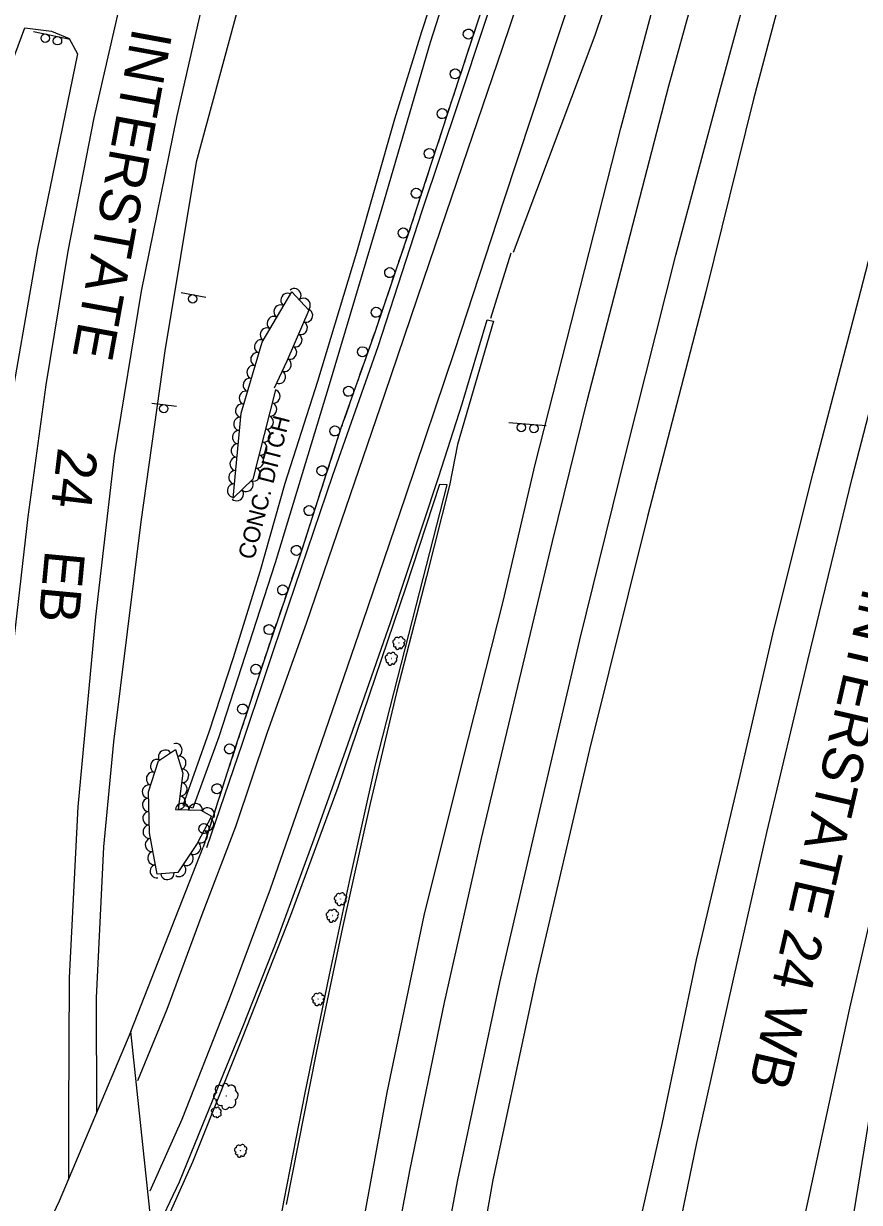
# Model space of a CAD drawing. Extents: x 1722896 to 1754269, y 648279 to 666297.
# Drawn here: x 1753508.8 to 1753758.5, y 654060.3 to 654412.3 of the extents above; entities that cross this region are included whole.
import ezdxf

# ---------------------------------------------------------------- set-up
doc = ezdxf.new("R2010")
doc.units = 0
for name, color, linetype in [('DESIGN - CENTERLINE - Proposed', 7, 'Continuous'), ('DESIGN - PUBLIC HEARING - Shapes', 7, 'Continuous'), ('DESIGN - SCRATCH - User 1', 7, 'Continuous'), ('DESIGN - SHEET - Linework', 7, 'Continuous'), ('SURVEY - CENTERLINE - Preliminary Text', 7, 'Continuous'), ('SURVEY - CONTOURS - Intermediate with optional Text', 7, 'Continuous'), ('SURVEY - VEGETATION - Features with Text', 7, 'Continuous')]:
    doc.layers.add(name, color=color, linetype=linetype)

msp = doc.modelspace()

# ---------------------------------------------------------------- linework, layer by layer
at = {"layer": 'DESIGN - CENTERLINE - Proposed'}
for points in [[(1753646.22, 654456.37), (1753630.28, 654406.65), (1753615.8, 654357.22), (1753600.09, 654304.39), (1753583.98, 654251.31), (1753567.18, 654199.37), (1753559.4, 654178.09)], [(1753559.4, 654178.09), (1753556.48, 654178.93), (1753564.23, 654200.79), (1753571.53, 654223.02), (1753579.52, 654248.7), (1753586.92, 654275.06), (1753596.69, 654305.55), (1753608.36, 654344.03), (1753619.67, 654383.87), (1753627.77, 654409.9), (1753636.68, 654437.31)], [(1753540.82, 654111.35), (1753562.5, 654166.43)], [(1753464.95, 653902.78), (1753483.15, 653928.85), (1753498.79, 653954.68), (1753514.95, 653982.6), (1753534.43, 654019.83), (1753547.47, 654048.62), (1753540.82, 654111.35), (1753519.46, 654060.75), (1753505.03, 654030.22), (1753482.96, 653989.63), (1753462.7, 653956.34), (1753464.95, 653902.78)]]:
    msp.add_lwpolyline(points, dxfattribs=at)
at = {"layer": 'DESIGN - PUBLIC HEARING - Shapes'}
for p, q in [((1753511.78, 654409.93), (1753522.74, 654407.61)), ((1753555.84, 654332.04), (1753563.21, 654330.6)), ((1753547.09, 654298.99), (1753554.53, 654298.11)), ((1753653.76, 654293.18), (1753664.93, 654292.33))]:
    msp.add_line(p, q, dxfattribs=at)
for centre in [(1753515.27, 654407.94), (1753518.94, 654407.16), (1753559.31, 654330.11), (1753550.69, 654297.33), (1753657.48, 654291.67), (1753661.22, 654291.39)]:
    msp.add_circle(centre, 1.25, dxfattribs=at)
at = {"layer": 'DESIGN - SCRATCH - User 1'}
for points in [[(1753648.61, 654425.56), (1753636.92, 654390.04), (1753624.67, 654352.46), (1753613.78, 654320.38), (1753603.6, 654291.49), (1753591.59, 654254.25), (1753582.34, 654227.35), (1753572.55, 654197.69), (1753562.5, 654166.43)], [(1753643.77, 654410.85), (1753642.33, 654406.48)], [(1753641.83, 654404.96), (1753641.09, 654402.73)], [(1753641.09, 654402.73), (1753640.36, 654400.49)], [(1753639.86, 654398.97), (1753638.42, 654394.6)], [(1753637.19, 654390.85), (1753636.92, 654390.04), (1753636.46, 654388.62)], [(1753637.92, 654393.08), (1753637.19, 654390.85)], [(1753635.96, 654387.1), (1753634.54, 654382.72)], [(1753634.04, 654381.2), (1753633.31, 654378.97)], [(1753633.31, 654378.97), (1753632.59, 654376.73)], [(1753632.09, 654375.21), (1753630.67, 654370.84)], [(1753630.17, 654369.32), (1753629.44, 654367.08)], [(1753629.44, 654367.08), (1753628.71, 654364.85)], [(1753628.22, 654363.33), (1753626.79, 654358.95)], [(1753625.57, 654355.2), (1753624.84, 654352.96)], [(1753626.3, 654357.43), (1753625.57, 654355.2)], [(1753624.33, 654351.45), (1753622.85, 654347.09)], [(1753622.34, 654345.58), (1753621.58, 654343.35)], [(1753648.37, 654324.32), (1753654.48, 654343.87)], [(1753621.58, 654343.35), (1753620.83, 654341.13)], [(1753620.31, 654339.61), (1753618.83, 654335.26)], [(1753618.32, 654333.74), (1753617.56, 654331.52)], [(1753617.56, 654331.52), (1753616.81, 654329.29)], [(1753616.29, 654327.78), (1753614.81, 654323.42)], [(1753547.93, 654050.73), (1753555.36, 654066.53), (1753563.43, 654086.31), (1753574.5, 654113.23), (1753584.54, 654138.76), (1753595.6, 654168.89), (1753604.94, 654195.02), (1753618.46, 654233.79), (1753632.85, 654277.03), (1753639.78, 654298.73), (1753647.23, 654323.83), (1753649.21, 654323.45), (1753638.43, 654286.63), (1753636, 654274.41), (1753629.19, 654247.24), (1753620.17, 654212.55), (1753612.37, 654179.42), (1753604.09, 654142.39), (1753596.23, 654104.96), (1753587.28, 654059.75)], [(1753613.54, 654319.68), (1753612.75, 654317.47)], [(1753614.3, 654321.91), (1753613.78, 654320.38), (1753613.54, 654319.68)], [(1753612.22, 654315.96), (1753610.69, 654311.62)], [(1753610.16, 654310.11), (1753609.38, 654307.89)], [(1753609.38, 654307.89), (1753608.6, 654305.68)], [(1753608.07, 654304.17), (1753606.54, 654299.83)], [(1753606.01, 654298.32), (1753605.23, 654296.1)], [(1753605.23, 654296.1), (1753604.45, 654293.89)], [(1753603.92, 654292.38), (1753603.6, 654291.49), (1753602.48, 654288.01)], [(1753601.27, 654284.25), (1753600.55, 654282.01)], [(1753601.99, 654286.48), (1753601.27, 654284.25)], [(1753600.05, 654280.49), (1753598.64, 654276.11)], [(1753557.07, 653858.45), (1753559.84, 653885.11), (1753563.73, 653917.14), (1753568.06, 653949.99), (1753573.95, 653987.86), (1753579.79, 654023.8), (1753586.6, 654061.03), (1753592.94, 654093.1), (1753600.19, 654128.31), (1753606.2, 654156.15), (1753613.89, 654190.94), (1753626.02, 654238.44), (1753635.28, 654274.57), (1753633.06, 654274.68), (1753622.95, 654244.04), (1753613.83, 654217.01), (1753602.68, 654184.17), (1753588.53, 654146.03), (1753574.08, 654109.39), (1753559.27, 654072.31), (1753548.84, 654048.99), (1753548.84, 654048.68)], [(1753598.15, 654274.59), (1753597.43, 654272.35)], [(1753597.43, 654272.35), (1753596.71, 654270.12)], [(1753596.22, 654268.59), (1753594.8, 654264.21)], [(1753593.59, 654260.46), (1753592.87, 654258.22)], [(1753594.31, 654262.69), (1753593.59, 654260.46)], [(1753592.38, 654256.7), (1753591.59, 654254.25), (1753590.93, 654252.33)], [(1753590.41, 654250.82), (1753589.64, 654248.6)], [(1753589.64, 654248.6), (1753588.88, 654246.37)], [(1753588.36, 654244.86), (1753586.86, 654240.51)], [(1753586.34, 654239), (1753585.58, 654236.78)], [(1753585.58, 654236.78), (1753584.81, 654234.55)], [(1753584.29, 654233.04), (1753582.8, 654228.69)], [(1753581.54, 654224.95), (1753580.81, 654222.71)], [(1753582.28, 654227.18), (1753581.54, 654224.95)], [(1753580.31, 654221.19), (1753578.86, 654216.83)], [(1753578.36, 654215.31), (1753577.63, 654213.07)], [(1753577.63, 654213.07), (1753576.89, 654210.84)], [(1753576.39, 654209.32), (1753574.95, 654204.95)], [(1753574.45, 654203.43), (1753573.71, 654201.2)], [(1753573.71, 654201.2), (1753572.98, 654198.97)], [(1753572.48, 654197.45), (1753571.07, 654193.07)], [(1753569.86, 654189.31), (1753569.14, 654187.08)], [(1753570.58, 654191.55), (1753569.86, 654189.31)], [(1753568.65, 654185.55), (1753567.24, 654181.17)], [(1753566.75, 654179.65), (1753566.03, 654177.41)], [(1753566.03, 654177.41), (1753565.31, 654175.18)], [(1753564.82, 654173.65), (1753563.41, 654169.27)], [(1753562.92, 654167.75), (1753562.5, 654166.43)]]:
    msp.add_lwpolyline(points, dxfattribs=at)
for centre, start, end in [((1753641.63, 654409.15), 95.0545, 95.0447), ((1753637.73, 654397.28), 95.0545, 95.0447), ((1753633.83, 654385.4), 95.2099, 95.2001), ((1753629.96, 654373.51), 95.2099, 95.2001), ((1753626.09, 654361.63), 95.2099, 95.2001), ((1753622.18, 654349.77), 94.5028, 94.493), ((1753618.16, 654337.94), 94.5028, 94.493), ((1753614.14, 654326.1), 94.5028, 94.493), ((1753610.05, 654314.31), 93.8579, 93.848), ((1753605.9, 654302.52), 93.8579, 93.848), ((1753601.77, 654290.68), 95.3749, 95.3651), ((1753597.93, 654278.78), 95.3749, 95.3651), ((1753594.09, 654266.89), 95.3749, 95.3651), ((1753590.25, 654254.99), 95.3749, 95.3651), ((1753586.2, 654243.2), 94.2811, 94.2713), ((1753582.13, 654231.37), 94.2811, 94.2713), ((1753578.17, 654219.5), 95.0126, 95.0027), ((1753574.25, 654207.63), 95.0126, 95.0027), ((1753570.35, 654195.74), 95.4255, 95.4157), ((1753566.53, 654183.84), 95.4255, 95.4157), ((1753562.7, 654171.94), 95.4255, 95.4157)]:
    msp.add_arc(centre, 1.5, start, end, dxfattribs=at)
at = {"layer": 'SURVEY - CENTERLINE - Preliminary Text'}
for p, q in [((1753744.47, 654456.32), (1753726.84, 654389.76)), ((1753726.84, 654389.76), (1753712.59, 654332.22)), ((1753758.19, 654329.83), (1753772.29, 654384.7)), ((1753712.59, 654332.22), (1753695.13, 654265.17)), ((1753744.65, 654278.13), (1753758.19, 654329.83)), ((1753732.94, 654231.25), (1753744.65, 654278.13)), ((1753695.13, 654265.17), (1753677.86, 654195.56)), ((1753722.82, 654187.76), (1753732.94, 654231.25)), ((1753677.86, 654195.56), (1753661.99, 654127.88)), ((1753709.79, 654132.76), (1753722.82, 654187.76)), ((1753699.62, 654084.16), (1753709.79, 654132.76)), ((1753661.99, 654127.88), (1753648.99, 654067.09)), ((1753688.79, 654036.09), (1753699.62, 654084.16)), ((1753648.99, 654067.09), (1753637.46, 654002.71))]:
    msp.add_line(p, q, dxfattribs=at)
for points in [[(1753907.56, 655630.58), (1753897.62, 655540.35), (1753887.97, 655467.46), (1753876.99, 655404.7), (1753859.61, 655330.46), (1753844.19, 655273.76), (1753830.08, 655226.8), (1753799.74, 655133.35), (1753765.15, 655032.08), (1753733.21, 654935.79), (1753692.25, 654810.03), (1753676.79, 654761.41), (1753655.27, 654695.65), (1753635.55, 654633.87), (1753614.74, 654571.38), (1753560.35, 654370.93), (1753550.99, 654314.54), (1753550.98, 654314.29)], [(1753498.67, 654018.41), (1753498.63, 654020.84), (1753498.36, 654069.35), (1753499.18, 654127.68), (1753501.77, 654178.47), (1753506.08, 654229.33), (1753510.2, 654265.07), (1753515.56, 654304.4), (1753522.1, 654344.33), (1753529.85, 654384.14), (1753538.88, 654423.25), (1753547.52, 654458.01), (1753557.95, 654495.47), (1753569.84, 654537.23), (1753587.37, 654592.17), (1753602.13, 654636.99), (1753616.87, 654681.43), (1753628.79, 654719.52), (1753645.95, 654772.76), (1753661.88, 654820.71), (1753681.11, 654881.07), (1753698.89, 654935.17), (1753709.35, 654966.4), (1753713.82, 654981.1)], [(1753735.57, 653926.4), (1753763.05, 654095.51), (1753770.89, 654127.84), (1753781.59, 654171.66), (1753791.84, 654213.36), (1753801.57, 654252.59), (1753814.46, 654298.65), (1753830.23, 654365.54), (1753840.1, 654402.39), (1753851.08, 654445.71), (1753867.64, 654508.25), (1753876.77, 654545.19), (1753887.02, 654591.14), (1753896.04, 654626.82), (1753906.82, 654673.76), (1753912.65, 654701.37), (1753916.86, 654727.26), (1753921.33, 654748.07), (1753930.54, 654791.01), (1753934, 654807.21), (1753938, 654807.47)], [(1753664.78, 653798.5), (1753665.01, 653800.62), (1753670.01, 653846.95), (1753675.62, 653892.97), (1753682.69, 653936.69), (1753691.43, 653985.63), (1753700.23, 654031.31), (1753709.77, 654077.66), (1753720.65, 654126.06), (1753730.76, 654170.8), (1753743.07, 654222.13), (1753756.33, 654276.58), (1753772.27, 654338.34), (1753787.82, 654397.4), (1753804.87, 654462.71)], [(1753696.62, 654459.76), (1753679.42, 654408.77), (1753654.99, 654343.99)], [(1753573.81, 653682.19), (1753573.94, 653683.92), (1753578.08, 653733.89), (1753583.33, 653788.28), (1753589, 653838.51), (1753595.39, 653887.99), (1753601.49, 653934.77), (1753609.1, 653985.07), (1753616.12, 654027.11), (1753624.23, 654070.26), (1753634.54, 654119.99), (1753645.57, 654168.96), (1753655.29, 654209.84), (1753666.79, 654257.64), (1753677.19, 654299.62), (1753688.63, 654343.73), (1753701.52, 654393.69), (1753716.06, 654446.37)], [(1753589.19, 653698.8), (1753589.66, 653705.07), (1753594.42, 653753.14), (1753599.29, 653796.12), (1753605.63, 653852.78), (1753610.74, 653895.27), (1753618.77, 653952.92), (1753627.27, 654007.21), (1753638.53, 654067.08), (1753651.02, 654125.96), (1753663.26, 654178.66), (1753674.96, 654228.29), (1753688.64, 654283.95), (1753703.6, 654343.2), (1753716.97, 654392.9), (1753731.58, 654446.71)], [(1753680.44, 654444.52), (1753668.85, 654409.84), (1753652.17, 654359.32), (1753637.47, 654314.55), (1753622.93, 654271.22), (1753610, 654233.44), (1753597.71, 654197.57), (1753582.46, 654153.86), (1753570.26, 654121.04), (1753556.09, 654085.13), (1753546.52, 654063.68)], [(1753542.93, 654096.7), (1753551.67, 654118.07), (1753562.18, 654146.3), (1753572.2, 654172.56), (1753581.69, 654200.69), (1753593.3, 654233.32), (1753605.14, 654267.92), (1753616.75, 654301.63), (1753628.39, 654335.98), (1753639.94, 654369.88), (1753651.98, 654405.24), (1753662.93, 654437.71)], [(1753835.96, 654438.29), (1753820.5, 654381.14), (1753806.15, 654325.3), (1753794.3, 654279.39), (1753783.09, 654235.57), (1753769.58, 654179.39), (1753755.52, 654118.34), (1753741.25, 654052.6), (1753729.3, 653990.05), (1753717.45, 653924.44), (1753712.02, 653881.29)], [(1753562.06, 653670.06), (1753568.21, 653744.08), (1753572.68, 653793.92), (1753578.19, 653838.2), (1753582.92, 653879.5), (1753589.02, 653924.55), (1753596.03, 653970.27), (1753603.03, 654014.86), (1753610.83, 654057.27), (1753617.37, 654093.15), (1753628.48, 654146.01), (1753640.03, 654192.27), (1753652.06, 654239.71), (1753661.62, 654280.67), (1753687.21, 654381.1), (1753701.64, 654435.37)], [(1753563.5, 654166.33), (1753574.23, 654197.41), (1753587.92, 654238.45), (1753601.19, 654277.42), (1753614.72, 654315.92), (1753627.86, 654356.41), (1753638.87, 654389.35), (1753654.15, 654435.28)], [(1753564.92, 654430.19), (1753554.6, 654384.72), (1753543.9, 654332.36), (1753535.85, 654283.28), (1753530.27, 654235.21), (1753525, 654178.48), (1753522.45, 654127.44), (1753522.27, 654086.63), (1753522.2, 654067.16)], [(1753497.82, 654380.67), (1753509.22, 654410.98), (1753517.18, 654410.05), (1753522.45, 654407.8), (1753524.94, 654403.27), (1753512.94, 654345.12), (1753503.48, 654290.77)], [(1753550.99, 654314.54), (1753543.86, 654263.53), (1753535.71, 654197.89), (1753532.7, 654166.47), (1753530.48, 654121.47), (1753530.56, 654087.06)]]:
    msp.add_lwpolyline(points, dxfattribs=at)
at = {"layer": 'SURVEY - VEGETATION - Features with Text'}
for points in [[(1753584.04, 654302.9), (1753577.26, 654276.24), (1753571.37, 654270.56), (1753573.76, 654296.01), (1753580.07, 654317.21), (1753588.94, 654332.17), (1753593.99, 654326.75), (1753587.4, 654311.55), (1753583.65, 654303.44)], [(1753554.21, 654177.65), (1753561.79, 654177.5), (1753564.97, 654175.62), (1753560.69, 654167.53), (1753554.9, 654158.85), (1753548.69, 654158.31), (1753546.39, 654170.65), (1753546.13, 654182.89), (1753549.07, 654192.22), (1753554.23, 654195.56), (1753556.36, 654188.49), (1753555.02, 654177.75)]]:
    msp.add_lwpolyline(points, dxfattribs=at)
for centre, radius in [((1753620.92, 654227.43), 0.022), ((1753618.64, 654222.73), 0.022), ((1753603.47, 654150.95), 0.022), ((1753601.05, 654146.01), 0.022), ((1753596.79, 654121.07), 0.022), ((1753569.33, 654092.1), 0.0442), ((1753566.45, 654087.26), 0.0182), ((1753573.65, 654075.81), 0.022)]:
    msp.add_circle(centre, radius, dxfattribs=at)
for centre, radius, start, end in [((1753619.68, 654227.65), 0.631, 97.6267, 254.4156), ((1753620.31, 654228.33), 0.719, 46.6794, 184.2037), ((1753621.44, 654228.53), 0.714, 357.5753, 153.4137), ((1753622.27, 654227.99), 0.527, 287.8282, 102.8284), ((1753618.03, 654223.63), 0.719, 46.6794, 184.2037), ((1753619.16, 654223.84), 0.714, 357.5753, 153.4137), ((1753619.72, 654226.67), 0.433, 119.7428, 298.4885), ((1753620.52, 654226.07), 0.629, 159.7635, 353.1832), ((1753621.59, 654226.18), 0.479, 202.3822, 19.7013), ((1753621.95, 654227.01), 0.679, 277.6692, 44.5149), ((1753617.4, 654222.96), 0.631, 97.6267, 254.4156), ((1753617.44, 654221.97), 0.433, 119.7428, 298.4885), ((1753618.24, 654221.37), 0.629, 159.7635, 353.1832), ((1753619.31, 654221.48), 0.479, 202.3822, 19.7013), ((1753619.67, 654222.32), 0.679, 277.6692, 44.5149), ((1753619.99, 654223.29), 0.527, 287.8282, 102.8284), ((1753602.23, 654151.17), 0.631, 97.6267, 254.4156), ((1753602.28, 654150.19), 0.433, 119.7428, 298.4885), ((1753602.86, 654151.85), 0.719, 46.6794, 184.2037), ((1753603.99, 654152.05), 0.714, 357.5753, 153.4137), ((1753604.5, 654150.53), 0.679, 277.6692, 44.5149), ((1753604.82, 654151.51), 0.527, 287.8282, 102.8284), ((1753599.81, 654146.23), 0.631, 97.6267, 254.4156), ((1753600.44, 654146.91), 0.719, 46.6794, 184.2037), ((1753601.57, 654147.12), 0.714, 357.5753, 153.4137), ((1753602.4, 654146.57), 0.527, 287.8282, 102.8284), ((1753603.07, 654149.59), 0.629, 159.7635, 353.1832), ((1753604.14, 654149.7), 0.479, 202.3822, 19.7013), ((1753599.85, 654145.25), 0.433, 119.7428, 298.4885), ((1753600.65, 654144.65), 0.629, 159.7635, 353.1832), ((1753601.72, 654144.76), 0.479, 202.3822, 19.7013), ((1753602.08, 654145.59), 0.679, 277.6692, 44.5149), ((1753596.18, 654121.97), 0.719, 46.6794, 184.2037), ((1753597.32, 654122.17), 0.714, 357.5753, 153.4137), ((1753598.15, 654121.63), 0.527, 287.8282, 102.8284), ((1753595.55, 654121.29), 0.631, 97.6267, 254.4156), ((1753595.6, 654120.31), 0.433, 119.7428, 298.4885), ((1753596.39, 654119.71), 0.629, 159.7635, 353.1832), ((1753597.46, 654119.82), 0.479, 202.3822, 19.7013), ((1753597.82, 654120.65), 0.679, 277.6692, 44.5149), ((1753567.29, 654094.08), 1.26, 41.9164, 235.3361), ((1753569.1, 654094.94), 0.87, 1.8957, 180.6413), ((1753570.89, 654094.09), 1.27, 339.7795, 136.5685), ((1753566.47, 654092.08), 0.963, 84.535, 261.8542), ((1753567.62, 654090.66), 1.36, 159.8221, 286.6678), ((1753570.8, 654090.13), 1.43, 239.7281, 35.5666), ((1753571.5, 654092.34), 1.44, 288.8323, 66.3565), ((1753565.4, 654087.78), 0.519, 59.6381, 253.0577), ((1753565.33, 654086.89), 0.395, 102.2567, 279.5759), ((1753566, 654088.34), 0.357, 19.6174, 198.363), ((1753566.81, 654088.23), 0.521, 357.5012, 154.2901), ((1753567.27, 654086.67), 0.589, 257.4498, 53.2883), ((1753567.27, 654087.62), 0.593, 306.554, 84.0782), ((1753569.05, 654089.17), 1.06, 169.981, 344.9813), ((1753565.96, 654086.48), 0.56, 177.5438, 304.3894), ((1753566.71, 654086.08), 0.435, 187.7027, 2.703), ((1753572.41, 654076.03), 0.631, 97.6267, 254.4156), ((1753573.04, 654076.71), 0.719, 46.6794, 184.2037), ((1753574.17, 654076.91), 0.714, 357.5753, 153.4137), ((1753575, 654076.37), 0.527, 287.8282, 102.8284), ((1753572.45, 654075.05), 0.433, 119.7428, 298.4885), ((1753573.25, 654074.45), 0.629, 159.7635, 353.1832), ((1753574.32, 654074.56), 0.479, 202.3822, 19.7013), ((1753574.68, 654075.39), 0.679, 277.6692, 44.5149)]:
    msp.add_arc(centre, radius, start, end, dxfattribs=at)
for centre, major_axis in [((1753589.78, 654331.27), (1.36, -1.46)), ((1753587.53, 654329.79), (1.02, 1.72)), ((1753592.51, 654328.34), (1.36, -1.46)), ((1753585.49, 654326.35), (1.02, 1.72)), ((1753593.26, 654325.07), (-0.8, -1.84)), ((1753583.45, 654322.91), (1.02, 1.72)), ((1753591.67, 654321.4), (-0.8, -1.84)), ((1753581.41, 654319.47), (1.02, 1.72)), ((1753590.08, 654317.73), (-0.8, -1.84)), ((1753579.68, 654315.9), (0.57, 1.92)), ((1753588.49, 654314.06), (-0.8, -1.84)), ((1753578.54, 654312.06), (0.57, 1.92)), ((1753586.87, 654310.4), (-0.84, -1.81)), ((1753577.4, 654308.23), (0.57, 1.92)), ((1753576.26, 654304.39), (0.57, 1.92)), ((1753585.19, 654306.77), (-0.84, -1.81)), ((1753575.11, 654300.56), (0.57, 1.92)), ((1753583.54, 654300.96), (-0.49, -1.94)), ((1753573.97, 654296.73), (0.57, 1.92)), ((1753582.56, 654297.09), (-0.49, -1.94)), ((1753573.46, 654292.77), (0.19, 1.99)), ((1753581.57, 654293.21), (-0.49, -1.94)), ((1753580.59, 654289.33), (-0.49, -1.94)), ((1753573.08, 654288.79), (0.19, 1.99)), ((1753572.71, 654284.81), (0.19, 1.99)), ((1753579.6, 654285.46), (-0.49, -1.94)), ((1753572.33, 654280.82), (0.19, 1.99)), ((1753578.62, 654281.58), (-0.49, -1.94)), ((1753571.96, 654276.84), (0.19, 1.99)), ((1753577.63, 654277.7), (-0.49, -1.94)), ((1753571.58, 654272.86), (0.19, 1.99)), ((1753575.47, 654274.51), (-1.44, -1.39)), ((1753572.59, 654271.74), (-1.44, -1.39)), ((1753554.28, 654195.38), (0.58, -1.91)), ((1753548.57, 654190.63), (0.6, 1.91)), ((1753551.03, 654193.49), (1.68, 1.09)), ((1753555.44, 654191.55), (0.58, -1.91)), ((1753547.37, 654186.82), (0.6, 1.91)), ((1753556.26, 654187.69), (-0.25, -1.98)), ((1753555.77, 654183.72), (-0.25, -1.98)), ((1753546.16, 654183), (0.6, 1.91)), ((1753546.21, 654179.01), (-0.04, 2)), ((1753556.21, 654177.61), (2, -0.04)), ((1753555.27, 654179.75), (-0.25, -1.98)), ((1753560.21, 654177.53), (2, -0.04)), ((1753563.88, 654176.27), (1.72, -1.02)), ((1753546.3, 654175.01), (-0.04, 2)), ((1753563.69, 654173.21), (-0.94, -1.77)), ((1753546.38, 654171.01), (-0.04, 2)), ((1753561.82, 654169.67), (-0.94, -1.77)), ((1753547.06, 654167.07), (-0.37, 1.97)), ((1753547.79, 654163.14), (-0.37, 1.97)), ((1753557.59, 654162.89), (-1.11, -1.66)), ((1753559.81, 654166.22), (-1.11, -1.66)), ((1753548.52, 654159.21), (-0.37, 1.97)), ((1753555.37, 654159.56), (-1.11, -1.66)), ((1753551.77, 654158.58), (-1.99, -0.17))]:
    msp.add_ellipse(centre, major_axis=major_axis, ratio=0.940188, start_param=0, end_param=3.141593, dxfattribs=at)

# ---------------------------------------------------------------- texts
at = {"layer": 'DESIGN - SHEET - Linework'}
for s, rotation, p in [('INTERSTATE', 259.5953, (1753541.43, 654411.33)), ('24', 263.2035, (1753519.13, 654285.97)), ('EB', 264.6587, (1753515.27, 654255.3)), ('INTERSTATE 24 WB', 257.0311, (1753759.68, 654244.25))]:
    msp.add_text(s, height=12, rotation=rotation, dxfattribs=at).set_placement(p)
at = {"layer": 'SURVEY - CONTOURS - Intermediate with optional Text'}
msp.add_text('CONC. DITCH', height=5, rotation=75.7638, dxfattribs=at).set_placement((1753577.63, 654251.97))

doc.saveas('drawing.dxf')
